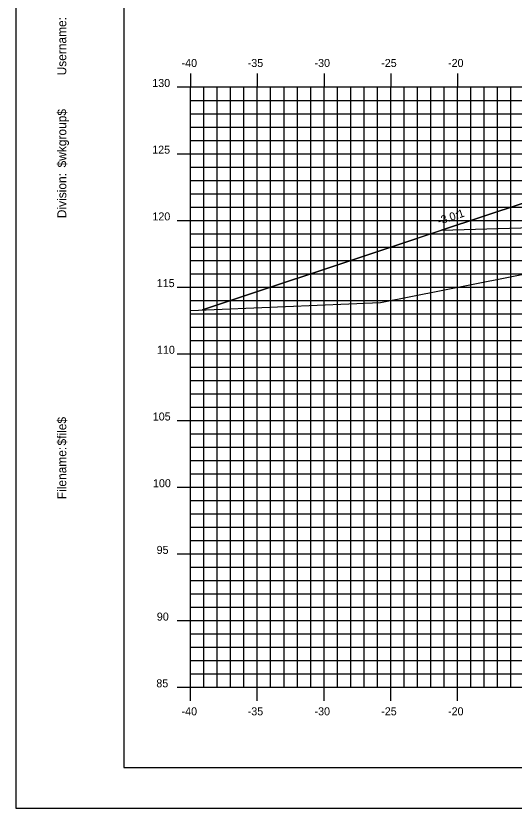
# Model space of a CAD drawing. Extents: x 850598 to 870284, y 366541 to 366651.
# Drawn here: x 861463.9 to 861501.2, y 366541.2 to 366600.6 of the extents above; entities that cross this region are included whole.
import ezdxf

# ---------------------------------------------------------------- set-up
doc = ezdxf.new("R2010")
doc.units = 0
for name, color, linetype in [('ANNOTATION', 7, 'Continuous'), ('BORDER', 7, 'Continuous'), ('D_Roadway_Centerline', 7, 'Continuous'), ('D_Roadway_SlopeLines', 7, 'Continuous'), ('D_Roadway_SubGrade', 7, 'Continuous'), ('H_V ANNOTATION', 7, 'Continuous'), ('MAJOR', 7, 'Continuous'), ('MINOR', 7, 'Continuous'), ('PLOT BOUNDARY', 7, 'Continuous'), ('S_Roadway_Centerline', 7, 'Continuous')]:
    doc.layers.add(name, color=color, linetype=linetype)

msp = doc.modelspace()

# ---------------------------------------------------------------- linework, layer by layer
at = {"layer": 'BORDER'}
for p, q in [((861471.968, 366649.225), (861471.968, 366544.225)), ((861471.968, 366544.225), (861631.968, 366544.225))]:
    msp.add_line(p, q, dxfattribs=at)
at = {"layer": 'D_Roadway_Centerline'}
msp.add_lwpolyline([(861477.85, 366578.514), (861491.968, 366583.22), (861495.77, 366584.487), (861501.968, 366586.553), (861505.968, 366586.793), (861516.968, 366587.123), (861527.968, 366587.387), (861531.968, 366587.163), (861533.968, 366587.051), (861540.047, 366585.025), (861579.213, 366573.225), (861589.267, 366570.196), (861599.129, 366567.225), (861603.129, 366567.225)], dxfattribs=at)
at = {"layer": 'D_Roadway_SlopeLines'}
for points in [[(861505.968, 366586.793), (861501.968, 366586.553), (861491.968, 366583.22)], [(861491.968, 366583.22), (861477.85, 366578.514)]]:
    msp.add_lwpolyline(points, dxfattribs=at)
at = {"layer": 'D_Roadway_SubGrade'}
msp.add_lwpolyline([(861505.968, 366586.293), (861504.968, 366586.233), (861504.968, 366586.483), (861501.968, 366586.303), (861501.968, 366586.553), (861495.77, 366584.487), (861505.968, 366584.793)], close=True, dxfattribs=at)
at = {"layer": 'MAJOR'}
for p, q in [((861476.968, 366596.227), (861476.968, 366595.225)), ((861476.968, 366596.227), (861476.968, 366595.225)), ((861481.968, 366596.227), (861481.968, 366595.225)), ((861481.968, 366596.227), (861481.968, 366595.225)), ((861486.968, 366596.227), (861486.968, 366595.225)), ((861486.968, 366596.227), (861486.968, 366595.225)), ((861491.968, 366596.227), (861491.968, 366595.225)), ((861491.968, 366596.227), (861491.968, 366595.225)), ((861496.968, 366596.227), (861496.968, 366595.225)), ((861496.968, 366596.227), (861496.968, 366595.225)), ((861475.966, 366595.225), (861476.968, 366595.225)), ((861475.966, 366595.225), (861476.968, 366595.225)), ((861476.968, 366595.225), (861616.968, 366595.225)), ((861476.968, 366550.225), (861476.968, 366595.225)), ((861476.968, 366550.225), (861476.968, 366595.225)), ((861476.968, 366595.225), (861616.968, 366595.225)), ((861476.968, 366595.225), (861616.968, 366595.225)), ((861476.968, 366550.225), (861476.968, 366595.225)), ((861476.968, 366550.225), (861476.968, 366595.225)), ((861476.968, 366595.225), (861616.968, 366595.225)), ((861481.968, 366550.225), (861481.968, 366595.225)), ((861481.968, 366550.225), (861481.968, 366595.225)), ((861486.968, 366550.225), (861486.968, 366595.225)), ((861486.968, 366550.225), (861486.968, 366595.225)), ((861491.968, 366550.225), (861491.968, 366595.225)), ((861491.968, 366550.225), (861491.968, 366595.225)), ((861496.968, 366550.225), (861496.968, 366595.225)), ((861496.968, 366550.225), (861496.968, 366595.225)), ((861475.966, 366590.225), (861476.968, 366590.225)), ((861475.966, 366590.225), (861476.968, 366590.225)), ((861476.968, 366590.225), (861616.968, 366590.225)), ((861476.968, 366590.225), (861616.968, 366590.225)), ((861475.966, 366585.225), (861476.968, 366585.225)), ((861475.966, 366585.225), (861476.968, 366585.225)), ((861476.968, 366585.225), (861616.968, 366585.225)), ((861476.968, 366585.225), (861616.968, 366585.225)), ((861475.966, 366580.225), (861476.968, 366580.225)), ((861475.966, 366580.225), (861476.968, 366580.225)), ((861476.968, 366580.225), (861616.968, 366580.225)), ((861476.968, 366580.225), (861616.968, 366580.225)), ((861475.966, 366575.225), (861476.968, 366575.225)), ((861475.966, 366575.225), (861476.968, 366575.225)), ((861476.968, 366575.225), (861616.968, 366575.225)), ((861476.968, 366575.225), (861616.968, 366575.225)), ((861475.966, 366570.225), (861476.968, 366570.225)), ((861475.966, 366570.225), (861476.968, 366570.225)), ((861476.968, 366570.225), (861616.968, 366570.225)), ((861476.968, 366570.225), (861616.968, 366570.225)), ((861475.966, 366565.225), (861476.968, 366565.225)), ((861475.966, 366565.225), (861476.968, 366565.225)), ((861476.968, 366565.225), (861616.968, 366565.225)), ((861476.968, 366565.225), (861616.968, 366565.225)), ((861475.966, 366560.225), (861476.968, 366560.225)), ((861475.966, 366560.225), (861476.968, 366560.225)), ((861476.968, 366560.225), (861616.968, 366560.225)), ((861476.968, 366560.225), (861616.968, 366560.225)), ((861475.966, 366555.225), (861476.968, 366555.225)), ((861475.966, 366555.225), (861476.968, 366555.225)), ((861476.968, 366555.225), (861616.968, 366555.225)), ((861476.968, 366555.225), (861616.968, 366555.225)), ((861475.966, 366550.225), (861476.968, 366550.225)), ((861475.966, 366550.225), (861476.968, 366550.225)), ((861476.968, 366550.225), (861616.968, 366550.225)), ((861476.968, 366550.225), (861616.968, 366550.225)), ((861476.968, 366549.223), (861476.968, 366550.225)), ((861476.968, 366550.225), (861616.968, 366550.225)), ((861476.968, 366550.225), (861616.968, 366550.225)), ((861476.968, 366549.223), (861476.968, 366550.225)), ((861481.968, 366549.223), (861481.968, 366550.225)), ((861481.968, 366549.223), (861481.968, 366550.225)), ((861486.968, 366549.223), (861486.968, 366550.225)), ((861486.968, 366549.223), (861486.968, 366550.225)), ((861491.968, 366549.223), (861491.968, 366550.225)), ((861491.968, 366549.223), (861491.968, 366550.225)), ((861496.968, 366549.223), (861496.968, 366550.225)), ((861496.968, 366549.223), (861496.968, 366550.225))]:
    msp.add_line(p, q, dxfattribs=at)
at = {"layer": 'MINOR'}
for p, q in [((861477.968, 366550.225), (861477.968, 366595.225)), ((861477.968, 366550.225), (861477.968, 366595.225)), ((861478.968, 366550.225), (861478.968, 366595.225)), ((861478.968, 366550.225), (861478.968, 366595.225)), ((861479.968, 366550.225), (861479.968, 366595.225)), ((861479.968, 366550.225), (861479.968, 366595.225)), ((861480.968, 366550.225), (861480.968, 366595.225)), ((861480.968, 366550.225), (861480.968, 366595.225)), ((861482.968, 366550.225), (861482.968, 366595.225)), ((861482.968, 366550.225), (861482.968, 366595.225)), ((861483.968, 366550.225), (861483.968, 366595.225)), ((861483.968, 366550.225), (861483.968, 366595.225)), ((861484.968, 366550.225), (861484.968, 366595.225)), ((861484.968, 366550.225), (861484.968, 366595.225)), ((861485.968, 366550.225), (861485.968, 366595.225)), ((861485.968, 366550.225), (861485.968, 366595.225)), ((861487.968, 366550.225), (861487.968, 366595.225)), ((861487.968, 366550.225), (861487.968, 366595.225)), ((861488.968, 366550.225), (861488.968, 366595.225)), ((861488.968, 366550.225), (861488.968, 366595.225)), ((861489.968, 366550.225), (861489.968, 366595.225)), ((861489.968, 366550.225), (861489.968, 366595.225)), ((861490.968, 366550.225), (861490.968, 366595.225)), ((861490.968, 366550.225), (861490.968, 366595.225)), ((861492.968, 366550.225), (861492.968, 366595.225)), ((861492.968, 366550.225), (861492.968, 366595.225)), ((861493.968, 366550.225), (861493.968, 366595.225)), ((861493.968, 366550.225), (861493.968, 366595.225)), ((861494.968, 366550.225), (861494.968, 366595.225)), ((861494.968, 366550.225), (861494.968, 366595.225)), ((861495.968, 366550.225), (861495.968, 366595.225)), ((861495.968, 366550.225), (861495.968, 366595.225)), ((861497.968, 366550.225), (861497.968, 366595.225)), ((861497.968, 366550.225), (861497.968, 366595.225)), ((861498.968, 366550.225), (861498.968, 366595.225)), ((861498.968, 366550.225), (861498.968, 366595.225)), ((861499.968, 366550.225), (861499.968, 366595.225)), ((861499.968, 366550.225), (861499.968, 366595.225)), ((861500.968, 366550.225), (861500.968, 366595.225)), ((861500.968, 366550.225), (861500.968, 366595.225)), ((861476.968, 366594.225), (861616.968, 366594.225)), ((861476.968, 366594.225), (861477.97, 366594.225)), ((861476.968, 366594.225), (861616.968, 366594.225)), ((861476.968, 366594.225), (861477.97, 366594.225)), ((861476.968, 366593.225), (861616.968, 366593.225)), ((861476.968, 366593.225), (861477.97, 366593.225)), ((861476.968, 366593.225), (861616.968, 366593.225)), ((861476.968, 366593.225), (861477.97, 366593.225)), ((861476.968, 366592.225), (861616.968, 366592.225)), ((861476.968, 366592.225), (861477.97, 366592.225)), ((861476.968, 366592.225), (861616.968, 366592.225)), ((861476.968, 366592.225), (861477.97, 366592.225)), ((861476.968, 366591.225), (861616.968, 366591.225)), ((861476.968, 366591.225), (861477.97, 366591.225)), ((861476.968, 366591.225), (861616.968, 366591.225)), ((861476.968, 366591.225), (861477.97, 366591.225)), ((861476.968, 366589.225), (861616.968, 366589.225)), ((861476.968, 366589.225), (861477.97, 366589.225)), ((861476.968, 366589.225), (861616.968, 366589.225)), ((861476.968, 366589.225), (861477.97, 366589.225)), ((861476.968, 366588.225), (861616.968, 366588.225)), ((861476.968, 366588.225), (861477.97, 366588.225)), ((861476.968, 366588.225), (861616.968, 366588.225)), ((861476.968, 366588.225), (861477.97, 366588.225)), ((861476.968, 366587.225), (861616.968, 366587.225)), ((861476.968, 366587.225), (861477.97, 366587.225)), ((861476.968, 366587.225), (861616.968, 366587.225)), ((861476.968, 366587.225), (861477.97, 366587.225)), ((861476.968, 366586.225), (861616.968, 366586.225)), ((861476.968, 366586.225), (861477.97, 366586.225)), ((861476.968, 366586.225), (861616.968, 366586.225)), ((861476.968, 366586.225), (861477.97, 366586.225)), ((861476.968, 366584.225), (861616.968, 366584.225)), ((861476.968, 366584.225), (861477.97, 366584.225)), ((861476.968, 366584.225), (861616.968, 366584.225)), ((861476.968, 366584.225), (861477.97, 366584.225)), ((861476.968, 366583.225), (861616.968, 366583.225)), ((861476.968, 366583.225), (861477.97, 366583.225)), ((861476.968, 366583.225), (861616.968, 366583.225)), ((861476.968, 366583.225), (861477.97, 366583.225)), ((861476.968, 366582.225), (861616.968, 366582.225)), ((861476.968, 366582.225), (861477.97, 366582.225)), ((861476.968, 366582.225), (861616.968, 366582.225)), ((861476.968, 366582.225), (861477.97, 366582.225)), ((861476.968, 366581.225), (861616.968, 366581.225)), ((861476.968, 366581.225), (861477.97, 366581.225)), ((861476.968, 366581.225), (861616.968, 366581.225)), ((861476.968, 366581.225), (861477.97, 366581.225)), ((861476.968, 366579.225), (861616.968, 366579.225)), ((861476.968, 366579.225), (861477.97, 366579.225)), ((861476.968, 366579.225), (861616.968, 366579.225)), ((861476.968, 366579.225), (861477.97, 366579.225)), ((861476.968, 366578.225), (861616.968, 366578.225)), ((861476.968, 366578.225), (861477.97, 366578.225)), ((861476.968, 366578.225), (861616.968, 366578.225)), ((861476.968, 366578.225), (861477.97, 366578.225)), ((861476.968, 366577.225), (861616.968, 366577.225)), ((861476.968, 366577.225), (861477.97, 366577.225)), ((861476.968, 366577.225), (861616.968, 366577.225)), ((861476.968, 366577.225), (861477.97, 366577.225)), ((861476.968, 366576.225), (861616.968, 366576.225)), ((861476.968, 366576.225), (861477.97, 366576.225)), ((861476.968, 366576.225), (861616.968, 366576.225)), ((861476.968, 366576.225), (861477.97, 366576.225)), ((861476.968, 366574.225), (861616.968, 366574.225)), ((861476.968, 366574.225), (861477.97, 366574.225)), ((861476.968, 366574.225), (861616.968, 366574.225)), ((861476.968, 366574.225), (861477.97, 366574.225)), ((861476.968, 366573.225), (861616.968, 366573.225)), ((861476.968, 366573.225), (861477.97, 366573.225)), ((861476.968, 366573.225), (861616.968, 366573.225)), ((861476.968, 366573.225), (861477.97, 366573.225)), ((861476.968, 366572.225), (861616.968, 366572.225)), ((861476.968, 366572.225), (861477.97, 366572.225)), ((861476.968, 366572.225), (861616.968, 366572.225)), ((861476.968, 366572.225), (861477.97, 366572.225)), ((861476.968, 366571.225), (861616.968, 366571.225)), ((861476.968, 366571.225), (861477.97, 366571.225)), ((861476.968, 366571.225), (861616.968, 366571.225)), ((861476.968, 366571.225), (861477.97, 366571.225)), ((861476.968, 366569.225), (861616.968, 366569.225)), ((861476.968, 366569.225), (861477.97, 366569.225)), ((861476.968, 366569.225), (861616.968, 366569.225)), ((861476.968, 366569.225), (861477.97, 366569.225)), ((861476.968, 366568.225), (861616.968, 366568.225)), ((861476.968, 366568.225), (861477.97, 366568.225)), ((861476.968, 366568.225), (861616.968, 366568.225)), ((861476.968, 366568.225), (861477.97, 366568.225)), ((861476.968, 366567.225), (861616.968, 366567.225)), ((861476.968, 366567.225), (861477.97, 366567.225)), ((861476.968, 366567.225), (861616.968, 366567.225)), ((861476.968, 366567.225), (861477.97, 366567.225)), ((861476.968, 366566.225), (861616.968, 366566.225)), ((861476.968, 366566.225), (861477.97, 366566.225)), ((861476.968, 366566.225), (861616.968, 366566.225)), ((861476.968, 366566.225), (861477.97, 366566.225)), ((861476.968, 366564.225), (861616.968, 366564.225)), ((861476.968, 366564.225), (861477.97, 366564.225)), ((861476.968, 366564.225), (861616.968, 366564.225)), ((861476.968, 366564.225), (861477.97, 366564.225)), ((861476.968, 366563.225), (861616.968, 366563.225)), ((861476.968, 366563.225), (861477.97, 366563.225)), ((861476.968, 366563.225), (861616.968, 366563.225)), ((861476.968, 366563.225), (861477.97, 366563.225)), ((861476.968, 366562.225), (861616.968, 366562.225)), ((861476.968, 366562.225), (861477.97, 366562.225)), ((861476.968, 366562.225), (861616.968, 366562.225)), ((861476.968, 366562.225), (861477.97, 366562.225)), ((861476.968, 366561.225), (861616.968, 366561.225)), ((861476.968, 366561.225), (861477.97, 366561.225)), ((861476.968, 366561.225), (861616.968, 366561.225)), ((861476.968, 366561.225), (861477.97, 366561.225)), ((861476.968, 366559.225), (861616.968, 366559.225)), ((861476.968, 366559.225), (861477.97, 366559.225)), ((861476.968, 366559.225), (861616.968, 366559.225)), ((861476.968, 366559.225), (861477.97, 366559.225)), ((861476.968, 366558.225), (861616.968, 366558.225)), ((861476.968, 366558.225), (861477.97, 366558.225)), ((861476.968, 366558.225), (861616.968, 366558.225)), ((861476.968, 366558.225), (861477.97, 366558.225)), ((861476.968, 366557.225), (861616.968, 366557.225)), ((861476.968, 366557.225), (861477.97, 366557.225)), ((861476.968, 366557.225), (861616.968, 366557.225)), ((861476.968, 366557.225), (861477.97, 366557.225)), ((861476.968, 366556.225), (861616.968, 366556.225)), ((861476.968, 366556.225), (861477.97, 366556.225)), ((861476.968, 366556.225), (861616.968, 366556.225)), ((861476.968, 366556.225), (861477.97, 366556.225)), ((861476.968, 366554.225), (861616.968, 366554.225)), ((861476.968, 366554.225), (861477.97, 366554.225)), ((861476.968, 366554.225), (861616.968, 366554.225)), ((861476.968, 366554.225), (861477.97, 366554.225)), ((861476.968, 366553.225), (861616.968, 366553.225)), ((861476.968, 366553.225), (861477.97, 366553.225)), ((861476.968, 366553.225), (861616.968, 366553.225)), ((861476.968, 366553.225), (861477.97, 366553.225)), ((861476.968, 366552.225), (861616.968, 366552.225)), ((861476.968, 366552.225), (861477.97, 366552.225)), ((861476.968, 366552.225), (861616.968, 366552.225)), ((861476.968, 366552.225), (861477.97, 366552.225)), ((861476.968, 366551.225), (861616.968, 366551.225)), ((861476.968, 366551.225), (861477.97, 366551.225)), ((861476.968, 366551.225), (861616.968, 366551.225)), ((861476.968, 366551.225), (861477.97, 366551.225))]:
    msp.add_line(p, q, dxfattribs=at)
at = {"layer": 'PLOT BOUNDARY'}
msp.add_lwpolyline([(861463.875, 366541.166), (861633.875, 366541.166), (861633.875, 366651.166), (861463.875, 366651.166)], close=True, dxfattribs=at)
at = {"layer": 'S_Roadway_Centerline'}
msp.add_lwpolyline([(861476.968, 366578.478), (861491.197, 366579.06), (861502.931, 366581.386), (861507.614, 366582.62), (861507.755, 366582.543), (861512.309, 366582.803), (861522.762, 366583.198), (861522.799, 366583.192), (861524.016, 366582.918), (861528.01, 366582.2), (861532.762, 366583.971), (861534.536, 366584.604), (861536.504, 366585.051), (861537.238, 366585.235), (861538.141, 366585.307), (861540.979, 366585.491), (861549.907, 366585.754), (861552.226, 366585.83), (861558.573, 366585.806), (861563.053, 366585.81)], dxfattribs=at)

# ---------------------------------------------------------------- texts
at = {"layer": 'ANNOTATION'}
msp.add_text('-3.0:1', height=0.6, rotation=18.43478, dxfattribs=at).set_placement((861495.589, 366584.881))
at = {"layer": 'BORDER'}
for s, p in [('Username:', (861467.653, 366596.093)), ('$wkgroup$', (861467.653, 366589.195)), ('Division:', (861467.653, 366585.391)), ('$file$', (861467.653, 366568.351)), ('Filename:', (861467.653, 366564.324))]:
    msp.add_text(s, height=0.6696, rotation=90, dxfattribs=at).set_placement(p)
at = {"layer": 'H_V ANNOTATION'}
for s, p in [('-40', (861476.293, 366596.725)), ('-35', (861481.248, 366596.725)), ('-30', (861486.256, 366596.725)), ('-25', (861491.253, 366596.725)), ('-20', (861496.261, 366596.725)), ('130', (861474.098, 366595.225)), ('125', (861474.092, 366590.225)), ('120', (861474.108, 366585.225)), ('115', (861474.435, 366580.225)), ('110', (861474.451, 366575.225)), ('105', (861474.135, 366570.225)), ('100', (861474.151, 366565.225)), ('95', (861474.424, 366560.225)), ('90', (861474.44, 366555.225)), ('85', (861474.402, 366550.225)), ('-40', (861476.293, 366548.125)), ('-35', (861481.248, 366548.125)), ('-30', (861486.256, 366548.125)), ('-25', (861491.253, 366548.125)), ('-20', (861496.261, 366548.125))]:
    msp.add_text(s, height=0.6, dxfattribs=at).set_placement(p)

doc.saveas('drawing.dxf')
